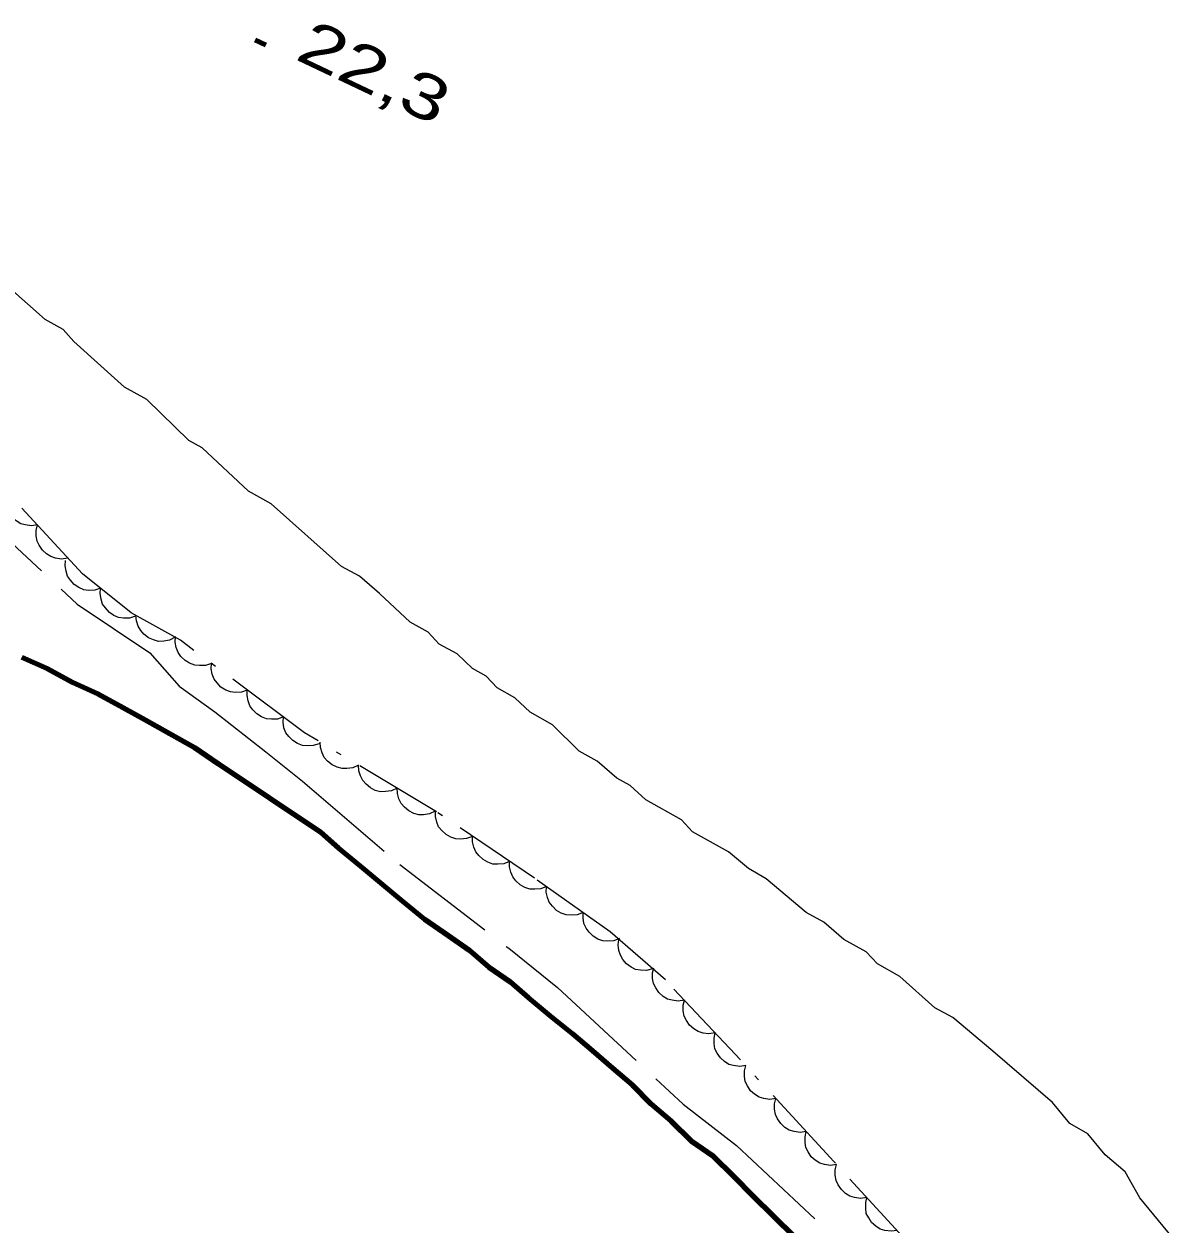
# Model space of a CAD drawing. Extents: x 356765 to 358572, y 5103174 to 5104650.
# Drawn here: x 357181.03 to 357219.66, y 5104310.27 to 5104350.46 of the extents above; entities that cross this region are included whole.
import ezdxf

# ---------------------------------------------------------------- set-up
doc = ezdxf.new("R2010")
doc.units = 0
doc.header["$LTSCALE"] = 0.6
doc.linetypes.add('DOT_DASHED', pattern=[7.7, 5, -1.2, 0.3, -1.2])
doc.linetypes.add('LONG_DASHED', pattern=[7.5, 6, -1.5])
for name, color, linetype, lineweight in [('2', 7, 'Continuous', 13), ('3', 7, 'Continuous', 140), ('4', 7, 'Continuous', 90), ('44', 7, 'Continuous', 25)]:
    doc.layers.add(name, color=color, linetype=linetype, lineweight=lineweight)

msp = doc.modelspace()

# ---------------------------------------------------------------- linework, layer by layer
at = {"layer": '2', "linetype": 'LONG_DASHED'}
for points in [[(357205.9, 5104321.83), (357205.3, 5104322.17), (357204.63, 5104322.73), (357203.43, 5104323.4), (357203.06, 5104323.8), (357201.86, 5104324.47), (357201.34, 5104324.95), (357200.89, 5104325.2), (357200.23, 5104325.77), (357199.63, 5104326.1), (357198.74, 5104326.99), (357197.99, 5104327.41), (357197.48, 5104327.89), (357196.88, 5104328.22), (357196.51, 5104328.62), (357196.06, 5104328.87), (357195.54, 5104329.36), (357194.94, 5104329.69), (357194.57, 5104330.09), (357193.97, 5104330.42), (357192.94, 5104331.39), (357192.27, 5104331.96), (357191.67, 5104332.29), (357189.31, 5104334.39), (357188.55, 5104334.81), (357187, 5104336.26), (357186.55, 5104336.51), (357185.15, 5104337.88), (357184.4, 5104338.3), (357182.7, 5104339.83), (357182.34, 5104340.23), (357181.74, 5104340.56), (357180.55, 5104341.61)], [(357178.98, 5104334.59), (357182.81, 5104331.03), (357185.25, 5104329.4), (357186.23, 5104328.28), (357187.42, 5104327.42), (357189.13, 5104326.08), (357190.36, 5104325.1), (357193.62, 5104322.31), (357197.27, 5104319.5), (357198.9, 5104318.19), (357203.12, 5104314.28), (357204.9, 5104312.9), (357209.3, 5104308.78)], [(357219.66, 5104309.62), (357218.42, 5104311.14), (357217.92, 5104312.01), (357217.25, 5104312.58), (357216.67, 5104313.29), (357216.07, 5104313.63), (357215.49, 5104314.34), (357213.49, 5104316.05), (357212.15, 5104317.18), (357211.55, 5104317.51), (357210.37, 5104318.56), (357209.62, 5104318.98), (357209.25, 5104319.38), (357208.5, 5104319.8), (357207.83, 5104320.37), (357207.23, 5104320.7), (357205.9, 5104321.83)]]:
    msp.add_lwpolyline(points, dxfattribs=at)
at = {"layer": '3'}
msp.add_line((357188.77, 5104349.93), (357189.13, 5104349.76), dxfattribs=at)
at = {"layer": '4'}
msp.add_lwpolyline([(357206.85, 5104309.84), (357206.15, 5104310.52), (357205.45, 5104311.21), (357204.82, 5104311.85), (357204.12, 5104312.54), (357203.41, 5104313.03), (357202.71, 5104313.71), (357202.04, 5104314.28), (357201.42, 5104314.92), (357200.75, 5104315.49), (357200.08, 5104316.06), (357199.41, 5104316.63), (357198.67, 5104317.23), (357197.93, 5104317.84), (357197.33, 5104318.37), (357196.62, 5104318.86), (357195.96, 5104319.43), (357195.25, 5104319.92), (357194.46, 5104320.46), (357193.72, 5104321.07), (357193.05, 5104321.63), (357192.31, 5104322.24), (357191.57, 5104322.85), (357190.97, 5104323.38), (357187.54, 5104325.68), (357186.75, 5104326.22), (357185.92, 5104326.68), (357185.1, 5104327.14), (357184.35, 5104327.56), (357183.52, 5104328.01), (357182.65, 5104328.4), (357181.82, 5104328.86), (357180.96, 5104329.24)], dxfattribs=at)
at = {"layer": '44', "linetype": 'DOT_DASHED'}
msp.add_lwpolyline([(357210.73, 5104309.56), (357208.16, 5104312.36), (357204.86, 5104315.95), (357202.52, 5104318.44), (357200.67, 5104320.05), (357198.13, 5104321.85), (357194.85, 5104324.07), (357190.43, 5104326.72), (357186.27, 5104329.82), (357184.62, 5104330.74), (357182.99, 5104332.04), (357179.31, 5104336.04), (357177.92, 5104337.79), (357176.87, 5104338.75), (357174.23, 5104340.41)], dxfattribs=at)
at = {"layer": '44'}
for points in [[(357181.48, 5104333.68), (357181.28, 5104333.65), (357181.07, 5104333.68), (357180.92, 5104333.72), (357180.77, 5104333.82), (357180.63, 5104333.94), (357180.53, 5104334.1), (357180.45, 5104334.25), (357180.43, 5104334.42), (357180.43, 5104334.61), (357180.47, 5104334.78)], [(357182.5, 5104332.57), (357182.29, 5104332.54), (357182.09, 5104332.57), (357181.93, 5104332.62), (357181.78, 5104332.71), (357181.65, 5104332.84), (357181.54, 5104333), (357181.47, 5104333.14), (357181.44, 5104333.32), (357181.44, 5104333.5), (357181.48, 5104333.68)], [(357183.59, 5104331.56), (357183.4, 5104331.5), (357183.19, 5104331.49), (357183.03, 5104331.51), (357182.87, 5104331.59), (357182.71, 5104331.69), (357182.59, 5104331.83), (357182.49, 5104331.96), (357182.44, 5104332.13), (357182.41, 5104332.31), (357182.42, 5104332.49)], [(357184.77, 5104330.62), (357184.57, 5104330.56), (357184.36, 5104330.56), (357184.2, 5104330.58), (357184.04, 5104330.65), (357183.89, 5104330.75), (357183.76, 5104330.9), (357183.66, 5104331.03), (357183.61, 5104331.19), (357183.58, 5104331.38), (357183.59, 5104331.56)], [(357186.09, 5104329.92), (357185.91, 5104329.82), (357185.71, 5104329.79), (357185.54, 5104329.78), (357185.37, 5104329.83), (357185.2, 5104329.9), (357185.05, 5104330.02), (357184.94, 5104330.14), (357184.86, 5104330.29), (357184.8, 5104330.47), (357184.78, 5104330.65)], [(357187.31, 5104329.04), (357187.11, 5104328.97), (357186.91, 5104328.97), (357186.75, 5104328.98), (357186.58, 5104329.05), (357186.43, 5104329.14), (357186.29, 5104329.28), (357186.19, 5104329.41), (357186.13, 5104329.58), (357186.1, 5104329.76), (357186.11, 5104329.94)], [(357188.51, 5104328.15), (357188.32, 5104328.08), (357188.11, 5104328.07), (357187.95, 5104328.09), (357187.79, 5104328.15), (357187.63, 5104328.25), (357187.5, 5104328.39), (357187.4, 5104328.52), (357187.34, 5104328.68), (357187.3, 5104328.86), (357187.31, 5104329.04)], [(357189.72, 5104327.25), (357189.52, 5104327.18), (357189.32, 5104327.17), (357189.15, 5104327.19), (357188.99, 5104327.25), (357188.83, 5104327.35), (357188.7, 5104327.49), (357188.6, 5104327.62), (357188.54, 5104327.79), (357188.51, 5104327.97), (357188.51, 5104328.15)], [(357190.92, 5104326.35), (357190.72, 5104326.29), (357190.52, 5104326.28), (357190.36, 5104326.29), (357190.19, 5104326.36), (357190.04, 5104326.46), (357189.9, 5104326.59), (357189.8, 5104326.72), (357189.74, 5104326.89), (357189.71, 5104327.07), (357189.72, 5104327.25)], [(357192.24, 5104325.63), (357192.05, 5104325.55), (357191.85, 5104325.52), (357191.69, 5104325.52), (357191.52, 5104325.57), (357191.35, 5104325.65), (357191.2, 5104325.77), (357191.09, 5104325.89), (357191.02, 5104326.05), (357190.96, 5104326.23), (357190.95, 5104326.41)], [(357193.53, 5104324.86), (357193.34, 5104324.77), (357193.14, 5104324.75), (357192.97, 5104324.74), (357192.8, 5104324.79), (357192.64, 5104324.87), (357192.49, 5104325), (357192.38, 5104325.12), (357192.3, 5104325.28), (357192.25, 5104325.45), (357192.24, 5104325.63)], [(357194.81, 5104324.09), (357194.62, 5104324), (357194.42, 5104323.97), (357194.26, 5104323.97), (357194.09, 5104324.02), (357193.92, 5104324.1), (357193.78, 5104324.23), (357193.67, 5104324.35), (357193.59, 5104324.51), (357193.54, 5104324.68), (357193.53, 5104324.86)], [(357196.06, 5104323.25), (357195.86, 5104323.18), (357195.66, 5104323.16), (357195.5, 5104323.17), (357195.33, 5104323.22), (357195.17, 5104323.31), (357195.03, 5104323.45), (357194.92, 5104323.57), (357194.86, 5104323.73), (357194.82, 5104323.91), (357194.82, 5104324.09)], [(357197.3, 5104322.41), (357197.11, 5104322.33), (357196.9, 5104322.32), (357196.74, 5104322.32), (357196.57, 5104322.38), (357196.41, 5104322.47), (357196.27, 5104322.61), (357196.17, 5104322.73), (357196.1, 5104322.89), (357196.06, 5104323.07), (357196.06, 5104323.25)], [(357198.54, 5104321.57), (357198.35, 5104321.49), (357198.15, 5104321.48), (357197.98, 5104321.48), (357197.81, 5104321.54), (357197.65, 5104321.63), (357197.51, 5104321.76), (357197.41, 5104321.89), (357197.34, 5104322.05), (357197.3, 5104322.23), (357197.3, 5104322.41)], [(357199.76, 5104320.7), (357199.56, 5104320.62), (357199.36, 5104320.61), (357199.2, 5104320.62), (357199.03, 5104320.68), (357198.87, 5104320.77), (357198.74, 5104320.91), (357198.63, 5104321.04), (357198.57, 5104321.2), (357198.53, 5104321.38), (357198.54, 5104321.56)], [(357200.98, 5104319.83), (357200.79, 5104319.75), (357200.59, 5104319.74), (357200.42, 5104319.75), (357200.26, 5104319.81), (357200.1, 5104319.91), (357199.96, 5104320.04), (357199.86, 5104320.17), (357199.79, 5104320.33), (357199.76, 5104320.52), (357199.76, 5104320.7)], [(357202.09, 5104318.81), (357201.89, 5104318.76), (357201.69, 5104318.77), (357201.52, 5104318.79), (357201.37, 5104318.87), (357201.22, 5104318.98), (357201.09, 5104319.13), (357201.01, 5104319.27), (357200.96, 5104319.43), (357200.94, 5104319.62), (357200.96, 5104319.8)], [(357203.16, 5104317.76), (357202.95, 5104317.73), (357202.75, 5104317.76), (357202.59, 5104317.8), (357202.44, 5104317.89), (357202.3, 5104318.02), (357202.2, 5104318.18), (357202.12, 5104318.32), (357202.09, 5104318.49), (357202.09, 5104318.68), (357202.13, 5104318.85)], [(357204.19, 5104316.67), (357203.98, 5104316.63), (357203.78, 5104316.66), (357203.62, 5104316.71), (357203.47, 5104316.8), (357203.33, 5104316.92), (357203.23, 5104317.08), (357203.15, 5104317.23), (357203.12, 5104317.4), (357203.12, 5104317.59), (357203.16, 5104317.76)], [(357205.21, 5104315.57), (357205.01, 5104315.54), (357204.8, 5104315.57), (357204.65, 5104315.61), (357204.5, 5104315.71), (357204.36, 5104315.83), (357204.25, 5104315.99), (357204.18, 5104316.13), (357204.15, 5104316.31), (357204.15, 5104316.49), (357204.19, 5104316.67)], [(357206.22, 5104314.47), (357206.02, 5104314.44), (357205.82, 5104314.47), (357205.66, 5104314.51), (357205.51, 5104314.61), (357205.37, 5104314.73), (357205.27, 5104314.89), (357205.19, 5104315.04), (357205.17, 5104315.21), (357205.17, 5104315.4), (357205.21, 5104315.57)], [(357207.24, 5104313.36), (357207.03, 5104313.33), (357206.83, 5104313.36), (357206.67, 5104313.41), (357206.52, 5104313.5), (357206.39, 5104313.63), (357206.28, 5104313.79), (357206.21, 5104313.93), (357206.18, 5104314.11), (357206.18, 5104314.29), (357206.22, 5104314.47)], [(357208.25, 5104312.26), (357208.05, 5104312.23), (357207.85, 5104312.26), (357207.69, 5104312.3), (357207.54, 5104312.4), (357207.4, 5104312.52), (357207.3, 5104312.68), (357207.22, 5104312.83), (357207.2, 5104313), (357207.2, 5104313.19), (357207.24, 5104313.36)], [(357209.27, 5104311.15), (357209.06, 5104311.12), (357208.86, 5104311.15), (357208.7, 5104311.2), (357208.55, 5104311.29), (357208.42, 5104311.42), (357208.31, 5104311.58), (357208.24, 5104311.72), (357208.21, 5104311.9), (357208.21, 5104312.08), (357208.25, 5104312.26)], [(357210.28, 5104310.05), (357210.08, 5104310.02), (357209.87, 5104310.05), (357209.72, 5104310.09), (357209.57, 5104310.19), (357209.43, 5104310.31), (357209.33, 5104310.47), (357209.25, 5104310.62), (357209.23, 5104310.79), (357209.23, 5104310.98), (357209.27, 5104311.15)]]:
    msp.add_lwpolyline(points, dxfattribs=at)

# ---------------------------------------------------------------- texts
at = {"layer": '3', "width": 1.35}
msp.add_text('22,3   ', height=1.5, rotation=334.619, dxfattribs=at).set_placement((357190.07, 5104349.3))

doc.saveas('drawing.dxf')
